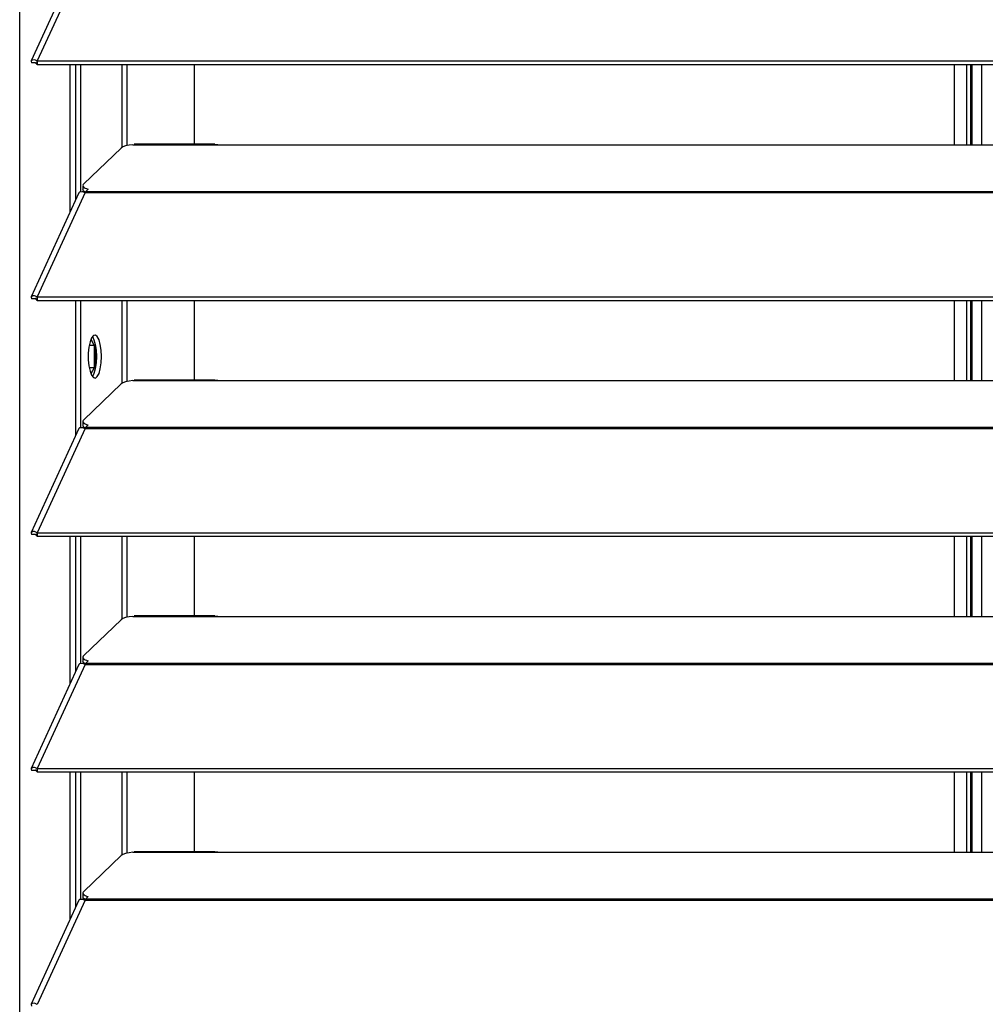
# Model space of a CAD drawing. Header units: millimetres. Extents: x 0 to 39025, y -31299 to 8400.
# Tile 365 of 382: x 15426 to 15606, y 6737 to 6921. Entities that reach past the tile are written whole.
import ezdxf

# ---------------------------------------------------------------- set-up
doc = ezdxf.new("R2010")
doc.units = ezdxf.units.MM

# ---------------------------------------------------------------- blocks, each defined once
blk = doc.blocks.new('*U59')
at = {"lineweight": 25}
for points in [[(3.9, 531.77), (3.9, 531.77), (3.9, 1243.27), (3.9, 1243.27)], [(3.9, 17.6), (3.9, 17.6), (3.9, 1243.27), (3.9, 1243.27)], [(14.94, 920.3), (14.94, 920.3), (6.04, 900.91), (6.04, 900.91)], [(16.11, 920.31), (16.11, 920.31), (7.19, 900.89), (7.19, 900.89)], [(6.87, 900.52), (6.87, 900.52), (6.11, 900.51), (6.11, 900.51)], [(7.19, 900.23), (7.19, 900.23), (7.19, 900.89), (7.19, 900.89)], [(7.19, 900.89), (7.19, 900.89), (7.21, 900.88), (7.21, 900.88)], [(7.19, 900.23), (7.19, 900.23), (7.21, 900.23), (7.21, 900.23)], [(7.21, 900.23), (7.21, 900.23), (7.21, 900.88), (7.21, 900.88)], [(7.21, 900.88), (7.21, 900.88), (1142.79, 900.88), (1142.79, 900.88)], [(7.21, 900.23), (7.21, 900.23), (1142.79, 900.23), (1142.79, 900.23)], [(13.29, 872.72), (13.29, 872.72), (13.29, 900.23), (13.29, 900.23)], [(14.39, 875.1), (14.39, 875.1), (14.39, 900.23), (14.39, 900.23)], [(15.33, 876.51), (15.33, 876.51), (15.33, 900.23), (15.33, 900.23)], [(23.01, 884.76), (23.01, 884.76), (23.01, 900.23), (23.01, 900.23)], [(23.96, 885.11), (23.96, 885.11), (23.96, 900.23), (23.96, 900.23)], [(36.51, 885.34), (36.51, 885.34), (36.51, 900.23), (36.51, 900.23)], [(178.2, 900.23), (178.2, 900.23), (178.2, 885.26), (178.2, 885.26)], [(180.5, 900.23), (180.5, 900.23), (180.5, 885.26), (180.5, 885.26)], [(181.3, 885.26), (181.3, 885.26), (181.3, 900.23), (181.3, 900.23)], [(181.5, 900.23), (181.5, 900.23), (181.5, 885.26), (181.5, 885.26)], [(183.3, 900.23), (183.3, 900.23), (183.3, 885.26), (183.3, 885.26)], [(25, 885.26), (25, 885.26), (25.28, 885.32), (25.28, 885.32)], [(25, 885.26), (25, 885.26), (42, 885.26), (42, 885.26)], [(40.31, 885.34), (40.31, 885.34), (25.28, 885.34), (25.28, 885.34)], [(42, 885.26), (42, 885.26), (225, 885.26), (225, 885.26)], [(22.84, 884.65), (22.84, 884.65), (15.85, 877.96), (15.85, 877.96)], [(15.7, 877.67), (15.7, 877.67), (15.7, 876.91), (15.7, 876.91)], [(14.94, 876.32), (14.94, 876.32), (6.04, 856.93), (6.04, 856.93)], [(16.11, 876.33), (16.11, 876.33), (7.19, 856.91), (7.19, 856.91)], [(15.62, 876.51), (15.62, 876.51), (15.79, 876.68), (15.79, 876.68)], [(16.11, 876.33), (16.11, 876.33), (16.21, 876.33), (16.21, 876.33)], [(16.12, 876.33), (16.12, 876.33), (16.11, 876.33), (16.11, 876.33)], [(16.19, 876.33), (16.19, 876.33), (16.21, 876.36), (16.21, 876.36)], [(16.21, 876.55), (16.21, 876.55), (16.67, 876.99), (16.67, 876.99)], [(16.21, 876.55), (16.21, 876.55), (1133.33, 876.55), (1133.33, 876.55)], [(16.21, 876.33), (16.21, 876.33), (1133.33, 876.33), (1133.33, 876.33)], [(6.87, 856.54), (6.87, 856.54), (6.11, 856.53), (6.11, 856.53)], [(7.19, 856.91), (7.19, 856.91), (7.21, 856.9), (7.21, 856.9)], [(7.19, 856.25), (7.19, 856.25), (7.19, 856.91), (7.19, 856.91)], [(7.19, 856.25), (7.19, 856.25), (7.21, 856.25), (7.21, 856.25)], [(7.21, 856.9), (7.21, 856.9), (1142.79, 856.9), (1142.79, 856.9)], [(7.21, 856.25), (7.21, 856.25), (7.21, 856.9), (7.21, 856.9)], [(7.21, 856.25), (7.21, 856.25), (1142.79, 856.25), (1142.79, 856.25)], [(14.39, 831.13), (14.39, 831.13), (14.39, 856.25), (14.39, 856.25)], [(15.33, 832.54), (15.33, 832.54), (15.33, 856.25), (15.33, 856.25)], [(23.01, 840.78), (23.01, 840.78), (23.01, 856.25), (23.01, 856.25)], [(23.96, 841.14), (23.96, 841.14), (23.96, 856.25), (23.96, 856.25)], [(36.51, 841.37), (36.51, 841.37), (36.51, 856.25), (36.51, 856.25)], [(178.2, 856.25), (178.2, 856.25), (178.2, 841.29), (178.2, 841.29)], [(180.5, 856.25), (180.5, 856.25), (180.5, 841.29), (180.5, 841.29)], [(181.3, 841.29), (181.3, 841.29), (181.3, 856.25), (181.3, 856.25)], [(181.5, 856.25), (181.5, 856.25), (181.5, 841.29), (181.5, 841.29)], [(183.3, 856.25), (183.3, 856.25), (183.3, 841.29), (183.3, 841.29)], [(17.19, 849.01), (17.19, 849.01), (17.81, 847.85), (17.81, 847.85)], [(17.81, 847.85), (17.81, 847.85), (16.87, 847.85), (16.87, 847.85)], [(17.81, 847.85), (17.81, 847.85), (17.81, 843.68), (17.81, 843.68)], [(18.08, 843.97), (18.08, 843.97), (18.08, 847.57), (18.08, 847.57)], [(17.81, 843.68), (17.81, 843.68), (16.87, 843.68), (16.87, 843.68)], [(17.81, 843.68), (17.81, 843.68), (17.19, 842.53), (17.19, 842.53)], [(25, 841.29), (25, 841.29), (25.28, 841.34), (25.28, 841.34)], [(25, 841.29), (25, 841.29), (42, 841.29), (42, 841.29)], [(40.31, 841.37), (40.31, 841.37), (25.28, 841.37), (25.28, 841.37)], [(42, 841.29), (42, 841.29), (225, 841.29), (225, 841.29)], [(22.84, 840.67), (22.84, 840.67), (15.85, 833.99), (15.85, 833.99)], [(15.7, 833.7), (15.7, 833.7), (15.7, 832.93), (15.7, 832.93)], [(14.94, 832.34), (14.94, 832.34), (6.04, 812.96), (6.04, 812.96)], [(16.11, 832.36), (16.11, 832.36), (7.19, 812.93), (7.19, 812.93)], [(15.62, 832.54), (15.62, 832.54), (15.79, 832.71), (15.79, 832.71)], [(16.12, 832.37), (16.12, 832.37), (16.11, 832.36), (16.11, 832.36)], [(16.11, 832.36), (16.11, 832.36), (16.21, 832.36), (16.21, 832.36)], [(16.19, 832.36), (16.19, 832.36), (16.21, 832.38), (16.21, 832.38)], [(16.21, 832.58), (16.21, 832.58), (16.67, 833.01), (16.67, 833.01)], [(16.21, 832.58), (16.21, 832.58), (1133.33, 832.58), (1133.33, 832.58)], [(16.21, 832.36), (16.21, 832.36), (1133.33, 832.36), (1133.33, 832.36)], [(6.87, 812.57), (6.87, 812.57), (6.11, 812.56), (6.11, 812.56)], [(7.19, 812.93), (7.19, 812.93), (7.21, 812.93), (7.21, 812.93)], [(7.19, 812.28), (7.19, 812.28), (7.19, 812.93), (7.19, 812.93)], [(7.19, 812.28), (7.19, 812.28), (7.21, 812.28), (7.21, 812.28)], [(7.21, 812.93), (7.21, 812.93), (1142.79, 812.93), (1142.79, 812.93)], [(7.21, 812.28), (7.21, 812.28), (7.21, 812.93), (7.21, 812.93)], [(7.21, 812.28), (7.21, 812.28), (1142.79, 812.28), (1142.79, 812.28)], [(13.29, 784.77), (13.29, 784.77), (13.29, 812.28), (13.29, 812.28)], [(14.39, 787.16), (14.39, 787.16), (14.39, 812.28), (14.39, 812.28)], [(15.33, 788.57), (15.33, 788.57), (15.33, 812.28), (15.33, 812.28)], [(23.01, 796.81), (23.01, 796.81), (23.01, 812.28), (23.01, 812.28)], [(23.96, 797.16), (23.96, 797.16), (23.96, 812.28), (23.96, 812.28)], [(36.51, 797.4), (36.51, 797.4), (36.51, 812.28), (36.51, 812.28)], [(178.2, 812.28), (178.2, 812.28), (178.2, 797.32), (178.2, 797.32)], [(180.5, 812.28), (180.5, 812.28), (180.5, 797.32), (180.5, 797.32)], [(181.3, 797.32), (181.3, 797.32), (181.3, 812.28), (181.3, 812.28)], [(181.5, 812.28), (181.5, 812.28), (181.5, 797.32), (181.5, 797.32)], [(183.3, 812.28), (183.3, 812.28), (183.3, 797.32), (183.3, 797.32)], [(25, 797.32), (25, 797.32), (25.28, 797.38), (25.28, 797.38)], [(25, 797.32), (25, 797.32), (42, 797.32), (42, 797.32)], [(40.31, 797.4), (40.31, 797.4), (25.28, 797.4), (25.28, 797.4)], [(42, 797.32), (42, 797.32), (225, 797.32), (225, 797.32)], [(22.84, 796.7), (22.84, 796.7), (15.85, 790.01), (15.85, 790.01)], [(15.7, 789.72), (15.7, 789.72), (15.7, 788.96), (15.7, 788.96)], [(14.94, 788.37), (14.94, 788.37), (6.04, 768.98), (6.04, 768.98)], [(16.11, 788.38), (16.11, 788.38), (7.19, 768.96), (7.19, 768.96)], [(15.62, 788.57), (15.62, 788.57), (15.79, 788.73), (15.79, 788.73)], [(16.12, 788.39), (16.12, 788.39), (16.11, 788.38), (16.11, 788.38)], [(16.11, 788.38), (16.11, 788.38), (16.21, 788.38), (16.21, 788.38)], [(16.19, 788.38), (16.19, 788.38), (16.21, 788.41), (16.21, 788.41)], [(16.21, 788.61), (16.21, 788.61), (16.67, 789.04), (16.67, 789.04)], [(16.21, 788.61), (16.21, 788.61), (1133.33, 788.61), (1133.33, 788.61)], [(16.21, 788.38), (16.21, 788.38), (1133.33, 788.38), (1133.33, 788.38)], [(6.87, 768.59), (6.87, 768.59), (6.11, 768.59), (6.11, 768.59)], [(7.19, 768.96), (7.19, 768.96), (7.21, 768.96), (7.21, 768.96)], [(7.19, 768.31), (7.19, 768.31), (7.19, 768.96), (7.19, 768.96)], [(7.19, 768.31), (7.19, 768.31), (7.21, 768.31), (7.21, 768.31)], [(7.21, 768.96), (7.21, 768.96), (1142.79, 768.96), (1142.79, 768.96)], [(7.21, 768.31), (7.21, 768.31), (7.21, 768.96), (7.21, 768.96)], [(7.21, 768.31), (7.21, 768.31), (1142.79, 768.31), (1142.79, 768.31)], [(13.29, 740.79), (13.29, 740.79), (13.29, 768.31), (13.29, 768.31)], [(14.39, 743.18), (14.39, 743.18), (14.39, 768.31), (14.39, 768.31)], [(15.33, 744.59), (15.33, 744.59), (15.33, 768.31), (15.33, 768.31)], [(23.01, 752.84), (23.01, 752.84), (23.01, 768.31), (23.01, 768.31)], [(23.96, 753.19), (23.96, 753.19), (23.96, 768.31), (23.96, 768.31)], [(36.51, 753.42), (36.51, 753.42), (36.51, 768.31), (36.51, 768.31)], [(178.2, 768.31), (178.2, 768.31), (178.2, 753.34), (178.2, 753.34)], [(180.5, 768.31), (180.5, 768.31), (180.5, 753.34), (180.5, 753.34)], [(181.3, 753.34), (181.3, 753.34), (181.3, 768.31), (181.3, 768.31)], [(181.5, 768.31), (181.5, 768.31), (181.5, 753.34), (181.5, 753.34)], [(183.3, 768.31), (183.3, 768.31), (183.3, 753.34), (183.3, 753.34)], [(22.84, 752.73), (22.84, 752.73), (15.85, 746.04), (15.85, 746.04)], [(25, 753.34), (25, 753.34), (25.28, 753.4), (25.28, 753.4)], [(25, 753.34), (25, 753.34), (42, 753.34), (42, 753.34)], [(40.31, 753.42), (40.31, 753.42), (25.28, 753.42), (25.28, 753.42)], [(42, 753.34), (42, 753.34), (225, 753.34), (225, 753.34)], [(15.7, 745.75), (15.7, 745.75), (15.7, 744.99), (15.7, 744.99)], [(14.94, 744.39), (14.94, 744.39), (6.04, 725.01), (6.04, 725.01)], [(16.11, 744.42), (16.11, 744.42), (7.19, 724.98), (7.19, 724.98)], [(15.62, 744.59), (15.62, 744.59), (15.79, 744.76), (15.79, 744.76)], [(16.11, 744.42), (16.11, 744.42), (16.21, 744.42), (16.21, 744.42)], [(16.12, 744.42), (16.12, 744.42), (16.11, 744.42), (16.11, 744.42)], [(16.19, 744.42), (16.19, 744.42), (16.21, 744.44), (16.21, 744.44)], [(16.21, 744.64), (16.21, 744.64), (16.67, 745.07), (16.67, 745.07)], [(16.21, 744.64), (16.21, 744.64), (1133.33, 744.64), (1133.33, 744.64)], [(16.21, 744.42), (16.21, 744.42), (1133.33, 744.42), (1133.33, 744.42)]]:
    blk.add_open_spline(points, degree=3, dxfattribs=at)
for points, knots in [([(7.19, 900.89), (7.19, 900.89), (6.64, 901.1), (6.64, 901.1), (6.64, 901.1), (6.22, 901.06), (6.22, 901.06), (6.22, 901.06), (6.02, 900.84), (6.02, 900.84), (6.02, 900.84), (6.11, 900.51), (6.11, 900.51)], [0, 0, 0, 0, 1, 1, 1, 2, 2, 2, 3, 3, 3, 4, 4, 4, 4]), ([(7.19, 900.23), (7.19, 900.23), (6.97, 900.45), (6.97, 900.45), (6.97, 900.45), (6.82, 900.55), (6.82, 900.55), (6.82, 900.55), (6.77, 900.56), (6.77, 900.56), (6.77, 900.56), (6.87, 900.52), (6.87, 900.52)], [0, 0, 0, 0, 1, 1, 1, 2, 2, 2, 3, 3, 3, 4, 4, 4, 4]), ([(25, 885.26), (25, 885.26), (24.29, 885.18), (24.29, 885.18), (24.29, 885.18), (23.66, 885.04), (23.66, 885.04), (23.66, 885.04), (23.16, 884.86), (23.16, 884.86), (23.16, 884.86), (22.84, 884.65), (22.84, 884.65)], [0, 0, 0, 0, 1, 1, 1, 2, 2, 2, 3, 3, 3, 4, 4, 4, 4]), ([(40.31, 885.33), (40.31, 885.33), (40.84, 885.32), (40.84, 885.32), (40.84, 885.32), (42, 885.26), (42, 885.26)], [0, 0, 0, 0, 1, 1, 1, 2, 2, 2, 2]), ([(15.85, 877.96), (15.85, 877.96), (15.74, 877.83), (15.74, 877.83), (15.74, 877.83), (15.7, 877.7), (15.7, 877.7), (15.7, 877.7), (15.71, 877.57), (15.71, 877.57), (15.71, 877.57), (15.8, 877.43), (15.8, 877.43), (15.8, 877.43), (15.93, 877.31), (15.93, 877.31), (15.93, 877.31), (16.13, 877.19), (16.13, 877.19), (16.13, 877.19), (16.37, 877.09), (16.37, 877.09), (16.37, 877.09), (16.67, 876.99), (16.67, 876.99)], [0, 0, 0, 0, 1, 1, 1, 2, 2, 2, 3, 3, 3, 4, 4, 4, 5, 5, 5, 6, 6, 6, 7, 7, 7, 8, 8, 8, 8]), ([(14.96, 876.31), (14.96, 876.31), (15.13, 876.49), (15.13, 876.49), (15.13, 876.49), (15.56, 876.54), (15.56, 876.54), (15.56, 876.54), (16.12, 876.33), (16.12, 876.33)], [0, 0, 0, 0, 1, 1, 1, 2, 2, 2, 3, 3, 3, 3]), ([(16.23, 876.38), (16.23, 876.38), (16.13, 876.43), (16.13, 876.43), (16.13, 876.43), (15.93, 876.55), (15.93, 876.55), (15.93, 876.55), (15.8, 876.67), (15.8, 876.67), (15.8, 876.67), (15.71, 876.8), (15.71, 876.8), (15.71, 876.8), (15.7, 876.91), (15.7, 876.91)], [0, 0, 0, 0, 1, 1, 1, 2, 2, 2, 3, 3, 3, 4, 4, 4, 5, 5, 5, 5]), ([(16.21, 876.33), (16.21, 876.33), (16.21, 876.37), (16.21, 876.37), (16.21, 876.37), (16.21, 876.41), (16.21, 876.41), (16.21, 876.41), (16.21, 876.43), (16.21, 876.43), (16.21, 876.43), (16.21, 876.46), (16.21, 876.46), (16.21, 876.46), (16.21, 876.49), (16.21, 876.49), (16.21, 876.49), (16.21, 876.51), (16.21, 876.51), (16.21, 876.51), (16.21, 876.53), (16.21, 876.53), (16.21, 876.53), (16.21, 876.55), (16.21, 876.55)], [0, 0, 0, 0, 1, 1, 1, 2, 2, 2, 3, 3, 3, 4, 4, 4, 5, 5, 5, 6, 6, 6, 7, 7, 7, 8, 8, 8, 8]), ([(7.19, 856.91), (7.19, 856.91), (6.64, 857.12), (6.64, 857.12), (6.64, 857.12), (6.22, 857.09), (6.22, 857.09), (6.22, 857.09), (6.02, 856.87), (6.02, 856.87), (6.02, 856.87), (6.11, 856.53), (6.11, 856.53)], [0, 0, 0, 0, 1, 1, 1, 2, 2, 2, 3, 3, 3, 4, 4, 4, 4]), ([(7.19, 856.25), (7.19, 856.25), (6.97, 856.48), (6.97, 856.48), (6.97, 856.48), (6.82, 856.58), (6.82, 856.58), (6.82, 856.58), (6.77, 856.58), (6.77, 856.58), (6.77, 856.58), (6.87, 856.54), (6.87, 856.54)], [0, 0, 0, 0, 1, 1, 1, 2, 2, 2, 3, 3, 3, 4, 4, 4, 4]), ([(19.16, 845.77), (19.16, 845.77), (19.11, 844.58), (19.11, 844.58), (19.11, 844.58), (18.94, 843.51), (18.94, 843.51), (18.94, 843.51), (18.7, 842.63), (18.7, 842.63), (18.7, 842.63), (18.37, 842.02), (18.37, 842.02), (18.37, 842.02), (18.01, 841.76), (18.01, 841.76), (18.01, 841.76), (17.65, 841.85), (17.65, 841.85), (17.65, 841.85), (17.31, 842.29), (17.31, 842.29), (17.31, 842.29), (17.02, 843.04), (17.02, 843.04), (17.02, 843.04), (16.81, 844.02), (16.81, 844.02), (16.81, 844.02), (16.7, 845.17), (16.7, 845.17), (16.7, 845.17), (16.7, 846.37), (16.7, 846.37), (16.7, 846.37), (16.81, 847.51), (16.81, 847.51), (16.81, 847.51), (17.02, 848.51), (17.02, 848.51), (17.02, 848.51), (17.31, 849.25), (17.31, 849.25), (17.31, 849.25), (17.65, 849.69), (17.65, 849.69), (17.65, 849.69), (18.01, 849.78), (18.01, 849.78), (18.01, 849.78), (18.37, 849.51), (18.37, 849.51), (18.37, 849.51), (18.7, 848.91), (18.7, 848.91), (18.7, 848.91), (18.94, 848.03), (18.94, 848.03), (18.94, 848.03), (19.11, 846.95), (19.11, 846.95), (19.11, 846.95), (19.16, 845.77), (19.16, 845.77)], [0, 0, 0, 0, 1, 1, 1, 2, 2, 2, 3, 3, 3, 4, 4, 4, 5, 5, 5, 6, 6, 6, 7, 7, 7, 8, 8, 8, 9, 9, 9, 10, 10, 10, 11, 11, 11, 12, 12, 12, 13, 13, 13, 14, 14, 14, 15, 15, 15, 16, 16, 16, 17, 17, 17, 18, 18, 18, 19, 19, 19, 20, 20, 20, 21, 21, 21, 21]), ([(17.45, 849.48), (17.45, 849.48), (17.74, 848.91), (17.74, 848.91), (17.74, 848.91), (17.99, 848.03), (17.99, 848.03), (17.99, 848.03), (18.15, 846.95), (18.15, 846.95), (18.15, 846.95), (18.21, 845.77), (18.21, 845.77)], [0, 0, 0, 0, 1, 1, 1, 2, 2, 2, 3, 3, 3, 4, 4, 4, 4]), ([(18.21, 845.77), (18.21, 845.77), (18.15, 844.58), (18.15, 844.58), (18.15, 844.58), (17.99, 843.51), (17.99, 843.51), (17.99, 843.51), (17.74, 842.63), (17.74, 842.63), (17.74, 842.63), (17.45, 842.06), (17.45, 842.06)], [0, 0, 0, 0, 1, 1, 1, 2, 2, 2, 3, 3, 3, 4, 4, 4, 4]), ([(25, 841.29), (25, 841.29), (24.29, 841.21), (24.29, 841.21), (24.29, 841.21), (23.66, 841.07), (23.66, 841.07), (23.66, 841.07), (23.16, 840.89), (23.16, 840.89), (23.16, 840.89), (22.84, 840.67), (22.84, 840.67)], [0, 0, 0, 0, 1, 1, 1, 2, 2, 2, 3, 3, 3, 4, 4, 4, 4]), ([(40.31, 841.35), (40.31, 841.35), (40.84, 841.34), (40.84, 841.34), (40.84, 841.34), (42, 841.29), (42, 841.29)], [0, 0, 0, 0, 1, 1, 1, 2, 2, 2, 2]), ([(15.85, 833.99), (15.85, 833.99), (15.74, 833.86), (15.74, 833.86), (15.74, 833.86), (15.7, 833.73), (15.7, 833.73), (15.7, 833.73), (15.71, 833.59), (15.71, 833.59), (15.71, 833.59), (15.8, 833.47), (15.8, 833.47), (15.8, 833.47), (15.93, 833.34), (15.93, 833.34), (15.93, 833.34), (16.13, 833.22), (16.13, 833.22), (16.13, 833.22), (16.37, 833.11), (16.37, 833.11), (16.37, 833.11), (16.67, 833.01), (16.67, 833.01)], [0, 0, 0, 0, 1, 1, 1, 2, 2, 2, 3, 3, 3, 4, 4, 4, 5, 5, 5, 6, 6, 6, 7, 7, 7, 8, 8, 8, 8]), ([(14.96, 832.33), (14.96, 832.33), (15.13, 832.52), (15.13, 832.52), (15.13, 832.52), (15.56, 832.56), (15.56, 832.56), (15.56, 832.56), (16.12, 832.37), (16.12, 832.37)], [0, 0, 0, 0, 1, 1, 1, 2, 2, 2, 3, 3, 3, 3]), ([(16.23, 832.4), (16.23, 832.4), (16.13, 832.45), (16.13, 832.45), (16.13, 832.45), (15.93, 832.57), (15.93, 832.57), (15.93, 832.57), (15.8, 832.7), (15.8, 832.7), (15.8, 832.7), (15.71, 832.83), (15.71, 832.83), (15.71, 832.83), (15.7, 832.93), (15.7, 832.93)], [0, 0, 0, 0, 1, 1, 1, 2, 2, 2, 3, 3, 3, 4, 4, 4, 5, 5, 5, 5]), ([(16.21, 832.36), (16.21, 832.36), (16.21, 832.39), (16.21, 832.39), (16.21, 832.39), (16.21, 832.43), (16.21, 832.43), (16.21, 832.43), (16.21, 832.46), (16.21, 832.46), (16.21, 832.46), (16.21, 832.49), (16.21, 832.49), (16.21, 832.49), (16.21, 832.51), (16.21, 832.51), (16.21, 832.51), (16.21, 832.54), (16.21, 832.54), (16.21, 832.54), (16.21, 832.56), (16.21, 832.56), (16.21, 832.56), (16.21, 832.58), (16.21, 832.58)], [0, 0, 0, 0, 1, 1, 1, 2, 2, 2, 3, 3, 3, 4, 4, 4, 5, 5, 5, 6, 6, 6, 7, 7, 7, 8, 8, 8, 8]), ([(7.19, 812.93), (7.19, 812.93), (6.64, 813.15), (6.64, 813.15), (6.64, 813.15), (6.22, 813.12), (6.22, 813.12), (6.22, 813.12), (6.02, 812.89), (6.02, 812.89), (6.02, 812.89), (6.11, 812.56), (6.11, 812.56)], [0, 0, 0, 0, 1, 1, 1, 2, 2, 2, 3, 3, 3, 4, 4, 4, 4]), ([(7.19, 812.28), (7.19, 812.28), (6.97, 812.5), (6.97, 812.5), (6.97, 812.5), (6.82, 812.61), (6.82, 812.61), (6.82, 812.61), (6.77, 812.62), (6.77, 812.62), (6.77, 812.62), (6.87, 812.57), (6.87, 812.57)], [0, 0, 0, 0, 1, 1, 1, 2, 2, 2, 3, 3, 3, 4, 4, 4, 4]), ([(25, 797.32), (25, 797.32), (24.29, 797.23), (24.29, 797.23), (24.29, 797.23), (23.66, 797.1), (23.66, 797.1), (23.66, 797.1), (23.16, 796.91), (23.16, 796.91), (23.16, 796.91), (22.84, 796.7), (22.84, 796.7)], [0, 0, 0, 0, 1, 1, 1, 2, 2, 2, 3, 3, 3, 4, 4, 4, 4]), ([(40.31, 797.38), (40.31, 797.38), (40.84, 797.38), (40.84, 797.38), (40.84, 797.38), (42, 797.32), (42, 797.32)], [0, 0, 0, 0, 1, 1, 1, 2, 2, 2, 2]), ([(15.85, 790.01), (15.85, 790.01), (15.74, 789.89), (15.74, 789.89), (15.74, 789.89), (15.7, 789.75), (15.7, 789.75), (15.7, 789.75), (15.71, 789.62), (15.71, 789.62), (15.71, 789.62), (15.8, 789.49), (15.8, 789.49), (15.8, 789.49), (15.93, 789.36), (15.93, 789.36), (15.93, 789.36), (16.13, 789.24), (16.13, 789.24), (16.13, 789.24), (16.37, 789.14), (16.37, 789.14), (16.37, 789.14), (16.67, 789.04), (16.67, 789.04)], [0, 0, 0, 0, 1, 1, 1, 2, 2, 2, 3, 3, 3, 4, 4, 4, 5, 5, 5, 6, 6, 6, 7, 7, 7, 8, 8, 8, 8]), ([(14.96, 788.36), (14.96, 788.36), (15.13, 788.55), (15.13, 788.55), (15.13, 788.55), (15.56, 788.59), (15.56, 788.59), (15.56, 788.59), (16.12, 788.39), (16.12, 788.39)], [0, 0, 0, 0, 1, 1, 1, 2, 2, 2, 3, 3, 3, 3]), ([(16.23, 788.43), (16.23, 788.43), (16.13, 788.48), (16.13, 788.48), (16.13, 788.48), (15.93, 788.6), (15.93, 788.6), (15.93, 788.6), (15.8, 788.72), (15.8, 788.72), (15.8, 788.72), (15.71, 788.85), (15.71, 788.85), (15.71, 788.85), (15.7, 788.96), (15.7, 788.96)], [0, 0, 0, 0, 1, 1, 1, 2, 2, 2, 3, 3, 3, 4, 4, 4, 5, 5, 5, 5]), ([(16.21, 788.38), (16.21, 788.38), (16.21, 788.42), (16.21, 788.42), (16.21, 788.42), (16.21, 788.45), (16.21, 788.45), (16.21, 788.45), (16.21, 788.48), (16.21, 788.48), (16.21, 788.48), (16.21, 788.51), (16.21, 788.51), (16.21, 788.51), (16.21, 788.54), (16.21, 788.54), (16.21, 788.54), (16.21, 788.57), (16.21, 788.57), (16.21, 788.57), (16.21, 788.59), (16.21, 788.59), (16.21, 788.59), (16.21, 788.61), (16.21, 788.61)], [0, 0, 0, 0, 1, 1, 1, 2, 2, 2, 3, 3, 3, 4, 4, 4, 5, 5, 5, 6, 6, 6, 7, 7, 7, 8, 8, 8, 8]), ([(7.19, 768.96), (7.19, 768.96), (6.64, 769.17), (6.64, 769.17), (6.64, 769.17), (6.22, 769.14), (6.22, 769.14), (6.22, 769.14), (6.02, 768.92), (6.02, 768.92), (6.02, 768.92), (6.11, 768.59), (6.11, 768.59)], [0, 0, 0, 0, 1, 1, 1, 2, 2, 2, 3, 3, 3, 4, 4, 4, 4]), ([(7.19, 768.31), (7.19, 768.31), (6.97, 768.53), (6.97, 768.53), (6.97, 768.53), (6.82, 768.63), (6.82, 768.63), (6.82, 768.63), (6.77, 768.64), (6.77, 768.64), (6.77, 768.64), (6.87, 768.59), (6.87, 768.59)], [0, 0, 0, 0, 1, 1, 1, 2, 2, 2, 3, 3, 3, 4, 4, 4, 4]), ([(25, 753.34), (25, 753.34), (24.29, 753.26), (24.29, 753.26), (24.29, 753.26), (23.66, 753.12), (23.66, 753.12), (23.66, 753.12), (23.16, 752.94), (23.16, 752.94), (23.16, 752.94), (22.84, 752.73), (22.84, 752.73)], [0, 0, 0, 0, 1, 1, 1, 2, 2, 2, 3, 3, 3, 4, 4, 4, 4]), ([(40.31, 753.4), (40.31, 753.4), (40.84, 753.4), (40.84, 753.4), (40.84, 753.4), (42, 753.34), (42, 753.34)], [0, 0, 0, 0, 1, 1, 1, 2, 2, 2, 2]), ([(15.85, 746.04), (15.85, 746.04), (15.74, 745.91), (15.74, 745.91), (15.74, 745.91), (15.7, 745.78), (15.7, 745.78), (15.7, 745.78), (15.71, 745.64), (15.71, 745.64), (15.71, 745.64), (15.8, 745.51), (15.8, 745.51), (15.8, 745.51), (15.93, 745.39), (15.93, 745.39), (15.93, 745.39), (16.13, 745.27), (16.13, 745.27), (16.13, 745.27), (16.37, 745.16), (16.37, 745.16), (16.37, 745.16), (16.67, 745.07), (16.67, 745.07)], [0, 0, 0, 0, 1, 1, 1, 2, 2, 2, 3, 3, 3, 4, 4, 4, 5, 5, 5, 6, 6, 6, 7, 7, 7, 8, 8, 8, 8]), ([(14.96, 744.39), (14.96, 744.39), (15.13, 744.57), (15.13, 744.57), (15.13, 744.57), (15.56, 744.61), (15.56, 744.61), (15.56, 744.61), (16.12, 744.42), (16.12, 744.42)], [0, 0, 0, 0, 1, 1, 1, 2, 2, 2, 3, 3, 3, 3]), ([(16.23, 744.46), (16.23, 744.46), (16.13, 744.51), (16.13, 744.51), (16.13, 744.51), (15.93, 744.63), (15.93, 744.63), (15.93, 744.63), (15.8, 744.75), (15.8, 744.75), (15.8, 744.75), (15.71, 744.88), (15.71, 744.88), (15.71, 744.88), (15.7, 744.99), (15.7, 744.99)], [0, 0, 0, 0, 1, 1, 1, 2, 2, 2, 3, 3, 3, 4, 4, 4, 5, 5, 5, 5]), ([(16.21, 744.42), (16.21, 744.42), (16.21, 744.45), (16.21, 744.45), (16.21, 744.45), (16.21, 744.48), (16.21, 744.48), (16.21, 744.48), (16.21, 744.51), (16.21, 744.51), (16.21, 744.51), (16.21, 744.54), (16.21, 744.54), (16.21, 744.54), (16.21, 744.56), (16.21, 744.56), (16.21, 744.56), (16.21, 744.59), (16.21, 744.59), (16.21, 744.59), (16.21, 744.61), (16.21, 744.61), (16.21, 744.61), (16.21, 744.64), (16.21, 744.64)], [0, 0, 0, 0, 1, 1, 1, 2, 2, 2, 3, 3, 3, 4, 4, 4, 5, 5, 5, 6, 6, 6, 7, 7, 7, 8, 8, 8, 8]), ([(7.19, 724.98), (7.19, 724.98), (6.64, 725.2), (6.64, 725.2), (6.64, 725.2), (6.22, 725.17), (6.22, 725.17), (6.22, 725.17), (6.02, 724.95), (6.02, 724.95), (6.02, 724.95), (6.11, 724.62), (6.11, 724.62)], [0, 0, 0, 0, 1, 1, 1, 2, 2, 2, 3, 3, 3, 4, 4, 4, 4])]:
    blk.add_open_spline(points, degree=3, knots=knots, dxfattribs=at)

msp = doc.modelspace()

# ---------------------------------------------------------------- block references
at = {"color": 1}
msp.add_blockref('*U59', (15421.96, 6012.43), dxfattribs=at)

doc.saveas('drawing.dxf')
